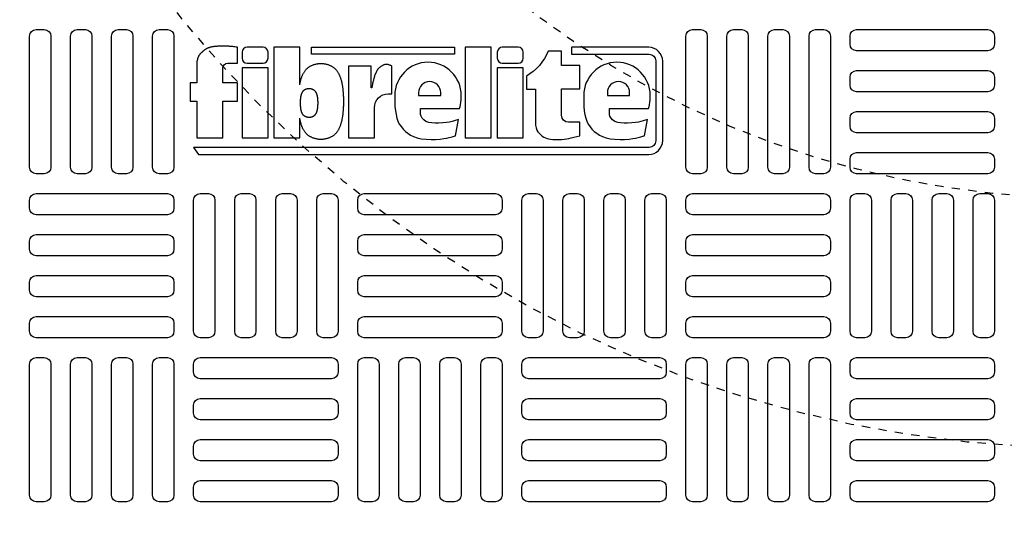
# Model space of a CAD drawing. Extents: x -285 to 5863, y 308 to 3178.
# Tile 466 of 622: x 1858 to 1870, y 1383 to 1389. Entities that reach past the tile are written whole.
import ezdxf

# ---------------------------------------------------------------- set-up
doc = ezdxf.new("R2010")
doc.units = 0
doc.header["$MEASUREMENT"] = 0
doc.linetypes.add('HIDDEN2', pattern=[0.28125, 0.1875, -0.09375])
doc.layers.get('DEFPOINTS').update_dxf_attribs({"linetype": 'CONTINUOUS'})
doc.layers.add('TANK-MANHOLE-COVER-40', color=2, linetype='CONTINUOUS')
doc.layers.add('TANK-MANHOLE-COVER-HATCH-40', color=252, linetype='CONTINUOUS')

msp = doc.modelspace()

# ---------------------------------------------------------------- linework, layer by layer
at = {"layer": 'DEFPOINTS', "color": 8, "linetype": 'HIDDEN2', "ltscale": 0.125}
msp.add_circle((1871.12893, 1398.08307), 14, dxfattribs=at)
msp.add_circle((1871.12893, 1398.08307), 14, dxfattribs=at)
msp.add_circle((1871.12893, 1398.08307), 14, dxfattribs=at)
msp.add_circle((1871.12893, 1398.08307), 14, dxfattribs=at)
at = {"layer": 'DEFPOINTS', "color": 8, "linetype": 'HIDDEN2', "ltscale": 0.5}
msp.add_circle((1871.12893, 1398.08307), 11, dxfattribs=at)
msp.add_circle((1871.12893, 1398.08307), 11, dxfattribs=at)
msp.add_circle((1871.12893, 1398.08307), 11, dxfattribs=at)
msp.add_circle((1871.12893, 1398.08307), 11, dxfattribs=at)
at = {"layer": 'TANK-MANHOLE-COVER-40', "color": 2}
for points in [[(1860.45985, 1388.71994), (1860.45985, 1388.46652), (1860.37832, 1388.46652), (1860.37832, 1388.24651), (1860.45985, 1388.24651), (1860.45985, 1387.80649), (1860.76983, 1387.80649), (1860.76983, 1388.24651), (1860.94807, 1388.24651), (1860.94807, 1388.46652), (1860.76983, 1388.46652), (1860.76983, 1388.64237, -0.41421356), (1860.82943, 1388.70197), (1860.94807, 1388.70197), (1860.94807, 1388.8936)], [(1862.55646, 1388.40599), (1862.55067, 1388.40599), (1862.55067, 1388.667), (1862.27946, 1388.667), (1862.27946, 1387.80649), (1862.58945, 1387.80649), (1862.58945, 1388.16835, -0.41421356), (1862.7563, 1388.3352), (1862.8, 1388.3352), (1862.8, 1388.667, 0.0155145), (1862.78642, 1388.67383, 0.02473315), (1862.77758, 1388.67742, 0.00594575), (1862.76192, 1388.68269, 0.01286983), (1862.7546, 1388.68485, 0.04941398), (1862.73812, 1388.68755, 0.05392946), (1862.72282, 1388.68688, 0.03662736), (1862.70833, 1388.68356, 0.04256454), (1862.69646, 1388.67877, 0.00629057), (1862.6861, 1388.67337, 0.00887204), (1862.67888, 1388.66931, 0.00932127), (1862.66734, 1388.66228, 0.0097415), (1862.65657, 1388.65513, 0.02890609), (1862.64637, 1388.64716, 0.0276934), (1862.63673, 1388.6377, 0.02662994), (1862.62766, 1388.62661, 0.04164707), (1862.62287, 1388.61879, 0.00026461), (1862.61792, 1388.60894, 0.00016335), (1862.60992, 1388.59298, 0.00011601), (1862.6007, 1388.57457, 0.00066589), (1862.5991, 1388.57137, 0.03484259), (1862.5965, 1388.56508, 0.01415301), (1862.59166, 1388.54907, 0.00167588), (1862.58794, 1388.5352, -0.00303023), (1862.58422, 1388.52133, -0.00039822), (1862.58051, 1388.50784, 0.00072373), (1862.57679, 1388.49436, 0.0016601), (1862.5724, 1388.47813, 0.00669724), (1862.57138, 1388.47409, 0.00379394), (1862.57052, 1388.47035, 0.00069259), (1862.56597, 1388.44977, 0.00027186), (1862.56542, 1388.44727, 0.00001963), (1862.55786, 1388.41262, 0.0026773), (1862.55679, 1388.40758, 0.00010127), (1862.55646, 1388.40599)]]:
    msp.add_lwpolyline(points, format="xyb", dxfattribs=at)
for points in [[(1864.95316, 1388.8936), (1864.95316, 1388.81017), (1865.88567, 1388.81017, -0.41421356), (1865.96418, 1388.73165), (1865.96418, 1387.76921, -0.41421356), (1865.88567, 1387.69069), (1860.41793, 1387.69069), (1860.48086, 1387.60727), (1865.88076, 1387.60727, 0.41421356), (1866.04761, 1387.77412), (1866.04761, 1388.72675, 0.41421356), (1865.88076, 1388.8936)], [(1861.06289, 1388.70197), (1861.2537, 1388.70197, 0.41421356), (1861.31329, 1388.76156), (1861.31329, 1388.83401, 0.41421356), (1861.2537, 1388.8936), (1861.06289, 1388.8936, 0.41421356), (1861.0033, 1388.83401), (1861.0033, 1388.76156, 0.41421356)], [(1864.12334, 1388.70197), (1864.31415, 1388.70197, 0.41421356), (1864.37374, 1388.76156), (1864.37374, 1388.83401, 0.41421356), (1864.31415, 1388.8936), (1864.12334, 1388.8936, 0.41421356), (1864.06375, 1388.83401), (1864.06375, 1388.76156, 0.41421356)], [(1865.05398, 1387.82976), (1865.05398, 1387.99332), (1864.91716, 1387.99332, -0.41421356), (1864.83374, 1388.07674), (1864.83374, 1388.39389), (1865.05398, 1388.39389), (1865.05398, 1388.6746), (1864.83374, 1388.6746), (1864.83374, 1388.84852), (1864.67432, 1388.84852, -0.16186788), (1864.41235, 1388.54562), (1864.41235, 1388.39262), (1864.52375, 1388.39262), (1864.52375, 1387.9579), (1864.52997, 1387.92546), (1864.53751, 1387.89997), (1864.5491, 1387.8797), (1864.56418, 1387.86174), (1864.58157, 1387.84494), (1864.60186, 1387.82814), (1864.62042, 1387.81597), (1864.66332, 1387.79859), (1864.69985, 1387.79164), (1864.73174, 1387.78817), (1864.75899, 1387.78817), (1864.79552, 1387.78817), (1864.83321, 1387.78817), (1864.86452, 1387.79048), (1864.89699, 1387.79454), (1864.92308, 1387.79975), (1864.95149, 1387.8067), (1864.98106, 1387.81308), (1865.01816, 1387.82177)], [(1863.59955, 1388.02659), (1863.54802, 1388.01212), (1863.52054, 1388.00388), (1863.49214, 1387.99656), (1863.45367, 1387.98924), (1863.41061, 1387.98466), (1863.3584, 1387.98283), (1863.31993, 1387.98192), (1863.27687, 1387.98558), (1863.24206, 1387.99198), (1863.20726, 1388.00388), (1863.18069, 1388.02402), (1863.16323, 1388.04154), (1863.14871, 1388.0666), (1863.14395, 1388.08489), (1863.14395, 1388.15827), (1863.61053, 1388.15827), (1863.61802, 1388.18088), (1863.62152, 1388.20192), (1863.62659, 1388.23542), (1863.62971, 1388.26074), (1863.63088, 1388.2849), (1863.63179, 1388.31408, 1), (1862.8336, 1388.31408), (1862.83413, 1388.27413), (1862.83505, 1388.22515), (1862.83413, 1388.18356), (1862.84153, 1388.13088), (1862.84893, 1388.08559), (1862.85818, 1388.044), (1862.87575, 1387.99594), (1862.89148, 1387.96729), (1862.91275, 1387.93772), (1862.9331, 1387.90999), (1862.96085, 1387.88226), (1862.98953, 1387.86101), (1863.02375, 1387.83883), (1863.05798, 1387.82219), (1863.10238, 1387.80555), (1863.15048, 1387.79539), (1863.20875, 1387.78892), (1863.2698, 1387.78799), (1863.3216, 1387.78799), (1863.37803, 1387.79169), (1863.4215, 1387.79724), (1863.45665, 1387.80186), (1863.4881, 1387.81017), (1863.52048, 1387.81757), (1863.55655, 1387.82866), (1863.56397, 1387.83212)], [(1865.41001, 1388.08489), (1865.41001, 1388.15827), (1865.87659, 1388.15827), (1865.88407, 1388.18088), (1865.88758, 1388.20192), (1865.89265, 1388.23542), (1865.89577, 1388.26074), (1865.89694, 1388.2849), (1865.89785, 1388.31408, 1), (1865.09966, 1388.31408), (1865.10018, 1388.27413), (1865.10111, 1388.22515), (1865.10018, 1388.18356), (1865.10758, 1388.13088), (1865.11498, 1388.08559), (1865.12423, 1388.044), (1865.14181, 1387.99594), (1865.15753, 1387.96729), (1865.17881, 1387.93772), (1865.19916, 1387.90999), (1865.22691, 1387.88226), (1865.25558, 1387.86101), (1865.28981, 1387.83883), (1865.32403, 1387.82219), (1865.36843, 1387.80555), (1865.41653, 1387.79539), (1865.47481, 1387.78892), (1865.53586, 1387.78799), (1865.58766, 1387.78799), (1865.64408, 1387.79169), (1865.68756, 1387.79724), (1865.72271, 1387.80186), (1865.75416, 1387.81017), (1865.78653, 1387.81757), (1865.82261, 1387.82866), (1865.83003, 1387.83212), (1865.8656, 1388.02659), (1865.81407, 1388.01212), (1865.78659, 1388.00388), (1865.75819, 1387.99656), (1865.71972, 1387.98924), (1865.67667, 1387.98466), (1865.62445, 1387.98283), (1865.58598, 1387.98192), (1865.54293, 1387.98558), (1865.50812, 1387.99198), (1865.47331, 1388.00388), (1865.44674, 1388.02402), (1865.42928, 1388.04154), (1865.41476, 1388.0666)], [(1863.38477, 1388.31408), (1863.38477, 1388.34875, 1), (1863.118, 1388.34875), (1863.118, 1388.31408)], [(1865.65082, 1388.31408), (1865.65082, 1388.34875, 1), (1865.38406, 1388.34875), (1865.38406, 1388.31408)]]:
    msp.add_lwpolyline(points, format="xyb", close=True, dxfattribs=at)
for points in [[(1860.94807, 1388.8936), (1860.93041, 1388.8959), (1860.91497, 1388.89788), (1860.90144, 1388.89956), (1860.88954, 1388.90098), (1860.87896, 1388.90216), (1860.86941, 1388.90314), (1860.86058, 1388.90393), (1860.85218, 1388.90458), (1860.84397, 1388.90511), (1860.83586, 1388.90554), (1860.82785, 1388.90587), (1860.81992, 1388.90613), (1860.81205, 1388.90632), (1860.80422, 1388.90645), (1860.79641, 1388.90655), (1860.7886, 1388.90662), (1860.78078, 1388.90667), (1860.77292, 1388.90669), (1860.76501, 1388.90669), (1860.75702, 1388.90664), (1860.74894, 1388.90654), (1860.74074, 1388.90638), (1860.73241, 1388.90614), (1860.72392, 1388.90584), (1860.71527, 1388.90544), (1860.70653, 1388.90496), (1860.69779, 1388.90439), (1860.68913, 1388.90374), (1860.68064, 1388.90301), (1860.67241, 1388.9022), (1860.66451, 1388.90132), (1860.65705, 1388.90036), (1860.65007, 1388.89933), (1860.64356, 1388.89822), (1860.63745, 1388.89705), (1860.6317, 1388.89582), (1860.62624, 1388.89453), (1860.62104, 1388.89319), (1860.61603, 1388.89179), (1860.61116, 1388.89034), (1860.60639, 1388.88885), (1860.6017, 1388.8873), (1860.59709, 1388.88568), (1860.59254, 1388.88397), (1860.58807, 1388.88215), (1860.58365, 1388.88022), (1860.57929, 1388.87816), (1860.57498, 1388.87595), (1860.57072, 1388.87358), (1860.56653, 1388.87109), (1860.56243, 1388.86851), (1860.55844, 1388.86586), (1860.5546, 1388.86318), (1860.55091, 1388.8605), (1860.54742, 1388.85786), (1860.54413, 1388.85529), (1860.54107, 1388.85282), (1860.53818, 1388.8504), (1860.53542, 1388.84802), (1860.53272, 1388.84563), (1860.53003, 1388.8432), (1860.52728, 1388.84068), (1860.52444, 1388.83805), (1860.52142, 1388.83526), (1860.51821, 1388.8323), (1860.51483, 1388.82915), (1860.51133, 1388.82584), (1860.50776, 1388.82237), (1860.50418, 1388.81877), (1860.50063, 1388.81504), (1860.49718, 1388.8112), (1860.49386, 1388.80725), (1860.49072, 1388.80321), (1860.48776, 1388.79905), (1860.48497, 1388.79473), (1860.48233, 1388.79023), (1860.47983, 1388.7855), (1860.47745, 1388.78051), (1860.47519, 1388.77523), (1860.47303, 1388.76962), (1860.47096, 1388.76368), (1860.46899, 1388.75747), (1860.46713, 1388.75109), (1860.46539, 1388.74463), (1860.46378, 1388.7382), (1860.46231, 1388.73187), (1860.461, 1388.72576), (1860.45985, 1388.71994)], [(1861.69296, 1388.44184), (1861.69296, 1388.8936), (1861.38297, 1388.8936), (1861.38297, 1387.80649), (1861.69296, 1387.80649), (1861.69296, 1388.0445)], [(1861.69296, 1388.44184), (1861.69377, 1388.44621), (1861.69551, 1388.455), (1861.69735, 1388.46376), (1861.69927, 1388.47243), (1861.70126, 1388.48096), (1861.70331, 1388.4893), (1861.70542, 1388.49745), (1861.70759, 1388.50541), (1861.70985, 1388.51318), (1861.71219, 1388.52078), (1861.71463, 1388.5282), (1861.71717, 1388.53545), (1861.71982, 1388.54254), (1861.72259, 1388.54947), (1861.72549, 1388.55624), (1861.72851, 1388.56288), (1861.73167, 1388.56938), (1861.73497, 1388.57576), (1861.73841, 1388.58201), (1861.742, 1388.58816), (1861.74575, 1388.59421), (1861.74965, 1388.60016), (1861.75371, 1388.606), (1861.75793, 1388.61171), (1861.76229, 1388.61728), (1861.7668, 1388.62269), (1861.77145, 1388.62793), (1861.77624, 1388.63297), (1861.78117, 1388.63781), (1861.78623, 1388.64242), (1861.79144, 1388.64682), (1861.79682, 1388.65103), (1861.80238, 1388.65506), (1861.80814, 1388.65892), (1861.81412, 1388.66263), (1861.82033, 1388.6662), (1861.82679, 1388.66966), (1861.8335, 1388.673), (1861.84046, 1388.67621), (1861.84761, 1388.67929), (1861.85495, 1388.68219), (1861.86243, 1388.68492), (1861.87002, 1388.68744), (1861.87771, 1388.68975), (1861.88545, 1388.69181), (1861.89322, 1388.69362), (1861.90102, 1388.69518), (1861.90883, 1388.69649), (1861.91666, 1388.69755), (1861.92451, 1388.69836), (1861.93237, 1388.69894), (1861.94023, 1388.69928), (1861.9481, 1388.6994), (1861.95596, 1388.69928), (1861.96383, 1388.69894), (1861.97168, 1388.69836), (1861.97953, 1388.69755), (1861.98736, 1388.69649), (1861.99518, 1388.69518), (1862.00298, 1388.69362), (1862.01075, 1388.69181), (1862.01849, 1388.68975), (1862.02617, 1388.68744), (1862.03377, 1388.68492), (1862.04125, 1388.68219), (1862.04858, 1388.67929), (1862.05574, 1388.67621), (1862.06269, 1388.673), (1862.06941, 1388.66966), (1862.07587, 1388.6662), (1862.08207, 1388.66263), (1862.08805, 1388.65892), (1862.09381, 1388.65506), (1862.09937, 1388.65103), (1862.10475, 1388.64682), (1862.10996, 1388.64242), (1862.11503, 1388.63781), (1862.11995, 1388.63297), (1862.12475, 1388.62793), (1862.1294, 1388.62269), (1862.13391, 1388.61728), (1862.13827, 1388.61171), (1862.14248, 1388.606), (1862.14654, 1388.60016), (1862.15045, 1388.59421), (1862.15419, 1388.58816), (1862.15779, 1388.58201), (1862.16123, 1388.57576), (1862.16453, 1388.56938), (1862.16769, 1388.56288), (1862.17071, 1388.55624), (1862.1736, 1388.54947), (1862.17637, 1388.54254), (1862.17903, 1388.53545), (1862.18157, 1388.5282), (1862.184, 1388.52078), (1862.18634, 1388.51318), (1862.1886, 1388.50541), (1862.19078, 1388.49745), (1862.19289, 1388.4893), (1862.19493, 1388.48096), (1862.19692, 1388.47243), (1862.19885, 1388.46376), (1862.20068, 1388.455), (1862.20243, 1388.44621), (1862.20405, 1388.43744), (1862.20555, 1388.42876), (1862.20691, 1388.42022), (1862.20811, 1388.41188), (1862.20914, 1388.40377), (1862.21003, 1388.39589), (1862.21079, 1388.38819), (1862.21144, 1388.38065), (1862.21202, 1388.37323), (1862.21255, 1388.36592), (1862.21305, 1388.35866), (1862.21354, 1388.35144), (1862.21404, 1388.34422), (1862.21455, 1388.33702), (1862.21506, 1388.32985), (1862.21557, 1388.32271), (1862.21606, 1388.31564), (1862.21653, 1388.30864), (1862.21697, 1388.30172), (1862.21738, 1388.2949), (1862.21774, 1388.28818), (1862.21806, 1388.28157), (1862.21833, 1388.27504), (1862.21855, 1388.26858), (1862.21873, 1388.26218), (1862.21885, 1388.25582), (1862.21893, 1388.24949), (1862.21895, 1388.24317), (1862.21893, 1388.23685), (1862.21885, 1388.23052), (1862.21873, 1388.22416), (1862.21855, 1388.21776), (1862.21833, 1388.2113), (1862.21806, 1388.20477), (1862.21774, 1388.19815), (1862.21738, 1388.19144), (1862.21697, 1388.18462), (1862.21653, 1388.1777), (1862.21606, 1388.1707), (1862.21557, 1388.16362), (1862.21506, 1388.15649), (1862.21455, 1388.14932), (1862.21404, 1388.14212), (1862.21354, 1388.1349), (1862.21305, 1388.12768), (1862.21255, 1388.12042), (1862.21202, 1388.1131), (1862.21144, 1388.10569), (1862.21079, 1388.09815), (1862.21003, 1388.09045), (1862.20914, 1388.08257), (1862.20811, 1388.07446), (1862.20691, 1388.06612), (1862.20555, 1388.05757), (1862.20405, 1388.04889), (1862.20243, 1388.04013), (1862.20068, 1388.03134), (1862.19885, 1388.02258), (1862.19692, 1388.01391), (1862.19493, 1388.00538), (1862.19289, 1387.99704), (1862.19078, 1387.98889), (1862.1886, 1387.98093), (1862.18634, 1387.97316), (1862.184, 1387.96556), (1862.18157, 1387.95814), (1862.17903, 1387.95089), (1862.17637, 1387.9438), (1862.1736, 1387.93687), (1862.17071, 1387.93009), (1862.16769, 1387.92346), (1862.16453, 1387.91696), (1862.16123, 1387.91058), (1862.15779, 1387.90433), (1862.15419, 1387.89818), (1862.15045, 1387.89213), (1862.14654, 1387.88618), (1862.14248, 1387.88034), (1862.13827, 1387.87463), (1862.13391, 1387.86906), (1862.1294, 1387.86365), (1862.12475, 1387.85841), (1862.11995, 1387.85337), (1862.11503, 1387.84853), (1862.10996, 1387.84392), (1862.10475, 1387.83952), (1862.09937, 1387.83531), (1862.09381, 1387.83128), (1862.08805, 1387.82742), (1862.08207, 1387.82371), (1862.07587, 1387.82014), (1862.06941, 1387.81668), (1862.06269, 1387.81334), (1862.05574, 1387.81013), (1862.04858, 1387.80705), (1862.04125, 1387.80415), (1862.03377, 1387.80142), (1862.02617, 1387.79889), (1862.01849, 1387.79659), (1862.01075, 1387.79452), (1862.00298, 1387.79271), (1861.99518, 1387.79116), (1861.98736, 1387.78985), (1861.97953, 1387.78879), (1861.97168, 1387.78798), (1861.96383, 1387.7874), (1861.95596, 1387.78705), (1861.9481, 1387.78694), (1861.94023, 1387.78705), (1861.93237, 1387.7874), (1861.92451, 1387.78798), (1861.91666, 1387.78879), (1861.90883, 1387.78985), (1861.90102, 1387.79116), (1861.89322, 1387.79271), (1861.88545, 1387.79452), (1861.87771, 1387.79659), (1861.87002, 1387.79889), (1861.86243, 1387.80142), (1861.85495, 1387.80415), (1861.84761, 1387.80705), (1861.84046, 1387.81013), (1861.8335, 1387.81334), (1861.82679, 1387.81668), (1861.82033, 1387.82014), (1861.81412, 1387.82371), (1861.80814, 1387.82742), (1861.80238, 1387.83128), (1861.79682, 1387.83531), (1861.79144, 1387.83952), (1861.78623, 1387.84392), (1861.78117, 1387.84853), (1861.77624, 1387.85337), (1861.77145, 1387.85841), (1861.7668, 1387.86365), (1861.76229, 1387.86906), (1861.75793, 1387.87463), (1861.75371, 1387.88034), (1861.74965, 1387.88618), (1861.74575, 1387.89213), (1861.742, 1387.89818), (1861.73841, 1387.90433), (1861.73497, 1387.91058), (1861.73167, 1387.91696), (1861.72851, 1387.92346), (1861.72549, 1387.93009), (1861.72259, 1387.93687), (1861.71982, 1387.9438), (1861.71717, 1387.95089), (1861.71463, 1387.95814), (1861.71219, 1387.96556), (1861.70985, 1387.97316), (1861.70759, 1387.98093), (1861.70542, 1387.98889), (1861.70331, 1387.99704), (1861.70126, 1388.00538), (1861.69927, 1388.01391), (1861.69735, 1388.02258), (1861.69551, 1388.03134), (1861.69377, 1388.04013), (1861.69296, 1388.0445)]]:
    msp.add_lwpolyline(points, dxfattribs=at)
for points in [[(1861.83353, 1388.81017), (1861.83353, 1388.8936), (1863.55178, 1388.8936), (1863.55178, 1388.81017)], [(1863.67817, 1387.80649), (1863.98816, 1387.80649), (1863.98816, 1388.8936), (1863.67817, 1388.8936)], [(1861.0033, 1387.80649), (1861.31329, 1387.80649), (1861.31329, 1388.64575), (1861.0033, 1388.64575)], [(1864.06375, 1387.80649), (1864.37374, 1387.80649), (1864.37374, 1388.64575), (1864.06375, 1388.64575)], [(1861.90889, 1388.20547), (1861.90874, 1388.20287), (1861.90857, 1388.20022), (1861.90839, 1388.19755), (1861.9082, 1388.19484), (1861.90801, 1388.19212), (1861.90781, 1388.18938), (1861.90761, 1388.18663), (1861.90742, 1388.18387), (1861.90724, 1388.18111), (1861.90705, 1388.17834), (1861.90685, 1388.17554), (1861.90662, 1388.17271), (1861.90637, 1388.16983), (1861.90608, 1388.16689), (1861.90574, 1388.16388), (1861.90535, 1388.16078), (1861.90489, 1388.15759), (1861.90437, 1388.15433), (1861.9038, 1388.15101), (1861.90318, 1388.14766), (1861.90251, 1388.14431), (1861.90181, 1388.14096), (1861.90108, 1388.13765), (1861.90032, 1388.13439), (1861.89953, 1388.1312), (1861.89873, 1388.12809), (1861.8979, 1388.12505), (1861.89703, 1388.12208), (1861.89614, 1388.11918), (1861.89521, 1388.11634), (1861.89424, 1388.11357), (1861.89323, 1388.11086), (1861.89217, 1388.10822), (1861.89106, 1388.10563), (1861.88991, 1388.10309), (1861.8887, 1388.10061), (1861.88744, 1388.09817), (1861.88612, 1388.09578), (1861.88475, 1388.09343), (1861.88332, 1388.09112), (1861.88183, 1388.08885), (1861.88028, 1388.08662), (1861.87867, 1388.08444), (1861.877, 1388.08231), (1861.87528, 1388.08024), (1861.8735, 1388.07824), (1861.87167, 1388.07631), (1861.86979, 1388.07447), (1861.86785, 1388.0727), (1861.86586, 1388.07102), (1861.86381, 1388.06941), (1861.86168, 1388.06787), (1861.85948, 1388.0664), (1861.8572, 1388.06498), (1861.85483, 1388.06362), (1861.85236, 1388.0623), (1861.84979, 1388.06102), (1861.84714, 1388.05979), (1861.8444, 1388.05862), (1861.8416, 1388.05751), (1861.83874, 1388.05647), (1861.83584, 1388.0555), (1861.83291, 1388.05462), (1861.82995, 1388.05383), (1861.82698, 1388.05314), (1861.824, 1388.05255), (1861.82101, 1388.05205), (1861.81802, 1388.05164), (1861.81502, 1388.05133), (1861.81202, 1388.05111), (1861.80902, 1388.05098), (1861.80601, 1388.05093), (1861.80301, 1388.05098), (1861.8, 1388.05111), (1861.797, 1388.05133), (1861.794, 1388.05164), (1861.79101, 1388.05205), (1861.78803, 1388.05255), (1861.78505, 1388.05314), (1861.78208, 1388.05383), (1861.77912, 1388.05462), (1861.77619, 1388.0555), (1861.77328, 1388.05647), (1861.77043, 1388.05751), (1861.76762, 1388.05862), (1861.76489, 1388.05979), (1861.76223, 1388.06102), (1861.75967, 1388.0623), (1861.7572, 1388.06362), (1861.75483, 1388.06498), (1861.75254, 1388.0664), (1861.75034, 1388.06787), (1861.74822, 1388.06941), (1861.74616, 1388.07102), (1861.74417, 1388.0727), (1861.74224, 1388.07447), (1861.74036, 1388.07631), (1861.73853, 1388.07824), (1861.73675, 1388.08024), (1861.73503, 1388.08231), (1861.73336, 1388.08444), (1861.73175, 1388.08662), (1861.7302, 1388.08885), (1861.72871, 1388.09112), (1861.72727, 1388.09343), (1861.7259, 1388.09578), (1861.72459, 1388.09817), (1861.72333, 1388.10061), (1861.72212, 1388.10309), (1861.72097, 1388.10563), (1861.71986, 1388.10822), (1861.7188, 1388.11086), (1861.71779, 1388.11357), (1861.71682, 1388.11634), (1861.71589, 1388.11918), (1861.71499, 1388.12208), (1861.71413, 1388.12505), (1861.7133, 1388.12809), (1861.71249, 1388.1312), (1861.71171, 1388.13439), (1861.71095, 1388.13765), (1861.71022, 1388.14096), (1861.70951, 1388.14431), (1861.70885, 1388.14766), (1861.70823, 1388.15101), (1861.70765, 1388.15433), (1861.70713, 1388.15759), (1861.70668, 1388.16078), (1861.70628, 1388.16388), (1861.70594, 1388.16689), (1861.70565, 1388.16983), (1861.7054, 1388.17271), (1861.70518, 1388.17554), (1861.70498, 1388.17834), (1861.70479, 1388.18111), (1861.7046, 1388.18387), (1861.70441, 1388.18663), (1861.70422, 1388.18938), (1861.70402, 1388.19212), (1861.70383, 1388.19484), (1861.70364, 1388.19755), (1861.70346, 1388.20022), (1861.70329, 1388.20287), (1861.70314, 1388.20547), (1861.703, 1388.20804), (1861.70288, 1388.21056), (1861.70277, 1388.21306), (1861.70269, 1388.21553), (1861.70262, 1388.21797), (1861.70257, 1388.2204), (1861.70254, 1388.22282), (1861.70253, 1388.22523), (1861.70254, 1388.22765), (1861.70257, 1388.23007), (1861.70262, 1388.2325), (1861.70269, 1388.23494), (1861.70277, 1388.23741), (1861.70288, 1388.23991), (1861.703, 1388.24243), (1861.70314, 1388.245), (1861.70329, 1388.2476), (1861.70346, 1388.25025), (1861.70364, 1388.25292), (1861.70383, 1388.25562), (1861.70402, 1388.25835), (1861.70422, 1388.26109), (1861.70441, 1388.26384), (1861.7046, 1388.2666), (1861.70479, 1388.26936), (1861.70498, 1388.27213), (1861.70518, 1388.27493), (1861.7054, 1388.27776), (1861.70565, 1388.28064), (1861.70594, 1388.28358), (1861.70628, 1388.28659), (1861.70668, 1388.28969), (1861.70713, 1388.29288), (1861.70765, 1388.29614), (1861.70823, 1388.29946), (1861.70885, 1388.3028), (1861.70951, 1388.30616), (1861.71022, 1388.30951), (1861.71095, 1388.31282), (1861.71171, 1388.31608), (1861.71249, 1388.31927), (1861.7133, 1388.32238), (1861.71413, 1388.32542), (1861.71499, 1388.32839), (1861.71589, 1388.33129), (1861.71682, 1388.33413), (1861.71779, 1388.3369), (1861.7188, 1388.33961), (1861.71986, 1388.34225), (1861.72097, 1388.34484), (1861.72212, 1388.34738), (1861.72333, 1388.34986), (1861.72459, 1388.3523), (1861.7259, 1388.35469), (1861.72727, 1388.35704), (1861.72871, 1388.35935), (1861.7302, 1388.36162), (1861.73175, 1388.36385), (1861.73336, 1388.36603), (1861.73503, 1388.36816), (1861.73675, 1388.37023), (1861.73853, 1388.37223), (1861.74036, 1388.37416), (1861.74224, 1388.376), (1861.74417, 1388.37777), (1861.74616, 1388.37945), (1861.74822, 1388.38106), (1861.75034, 1388.3826), (1861.75254, 1388.38407), (1861.75483, 1388.38549), (1861.7572, 1388.38685), (1861.75967, 1388.38817), (1861.76223, 1388.38945), (1861.76489, 1388.39068), (1861.76762, 1388.39185), (1861.77043, 1388.39296), (1861.77328, 1388.394), (1861.77619, 1388.39497), (1861.77912, 1388.39585), (1861.78208, 1388.39664), (1861.78505, 1388.39733), (1861.78803, 1388.39792), (1861.79101, 1388.39842), (1861.794, 1388.39883), (1861.797, 1388.39914), (1861.8, 1388.39936), (1861.80301, 1388.39949), (1861.80601, 1388.39954), (1861.80902, 1388.39949), (1861.81202, 1388.39936), (1861.81502, 1388.39914), (1861.81802, 1388.39883), (1861.82101, 1388.39842), (1861.824, 1388.39792), (1861.82698, 1388.39733), (1861.82995, 1388.39664), (1861.83291, 1388.39585), (1861.83584, 1388.39497), (1861.83874, 1388.394), (1861.8416, 1388.39296), (1861.8444, 1388.39185), (1861.84714, 1388.39068), (1861.84979, 1388.38945), (1861.85236, 1388.38817), (1861.85483, 1388.38685), (1861.8572, 1388.38549), (1861.85948, 1388.38407), (1861.86168, 1388.3826), (1861.86381, 1388.38106), (1861.86586, 1388.37945), (1861.86785, 1388.37777), (1861.86979, 1388.376), (1861.87167, 1388.37416), (1861.8735, 1388.37223), (1861.87528, 1388.37023), (1861.877, 1388.36816), (1861.87867, 1388.36603), (1861.88028, 1388.36385), (1861.88183, 1388.36162), (1861.88332, 1388.35935), (1861.88475, 1388.35704), (1861.88612, 1388.35469), (1861.88744, 1388.3523), (1861.8887, 1388.34986), (1861.88991, 1388.34738), (1861.89106, 1388.34484), (1861.89217, 1388.34225), (1861.89323, 1388.33961), (1861.89424, 1388.3369), (1861.89521, 1388.33413), (1861.89614, 1388.33129), (1861.89703, 1388.32839), (1861.8979, 1388.32542), (1861.89873, 1388.32238), (1861.89953, 1388.31927), (1861.90032, 1388.31608), (1861.90108, 1388.31282), (1861.90181, 1388.30951), (1861.90251, 1388.30616), (1861.90318, 1388.3028), (1861.9038, 1388.29946), (1861.90437, 1388.29614), (1861.90489, 1388.29288), (1861.90535, 1388.28969), (1861.90574, 1388.28659), (1861.90608, 1388.28358), (1861.90637, 1388.28064), (1861.90662, 1388.27776), (1861.90685, 1388.27493), (1861.90705, 1388.27213), (1861.90724, 1388.26936), (1861.90742, 1388.2666), (1861.90761, 1388.26384), (1861.90781, 1388.26109), (1861.90801, 1388.25835), (1861.9082, 1388.25562), (1861.90839, 1388.25292), (1861.90857, 1388.25025), (1861.90874, 1388.2476), (1861.90889, 1388.245), (1861.90903, 1388.24243), (1861.90915, 1388.23991), (1861.90925, 1388.23741), (1861.90934, 1388.23494), (1861.90941, 1388.2325), (1861.90945, 1388.23007), (1861.90948, 1388.22765), (1861.90949, 1388.22523), (1861.90948, 1388.22282), (1861.90945, 1388.2204), (1861.90941, 1388.21797), (1861.90934, 1388.21553), (1861.90925, 1388.21306), (1861.90915, 1388.21056), (1861.90903, 1388.20804)]]:
    msp.add_lwpolyline(points, close=True, dxfattribs=at)
at = {"layer": 'TANK-MANHOLE-COVER-40', "color": 4, "linetype": 'Continuous'}
msp.add_circle((1871.1297, 1398.08307), 22.63902, dxfattribs=at)
at = {"layer": 'TANK-MANHOLE-COVER-40', "color": 1, "linetype": 'Continuous'}
msp.add_circle((1871.1297, 1398.08307), 22.44094, dxfattribs=at)
at = {"layer": 'TANK-MANHOLE-COVER-40', "color": 2, "linetype": 'Continuous'}
msp.add_circle((1871.1297, 1398.08307), 21.65354, dxfattribs=at)
at = {"layer": 'TANK-MANHOLE-COVER-HATCH-40', "linetype": 'Continuous', "flags": 128}
for points in [[(1858.6297, 1389.10669, -0.41421356), (1858.70844, 1389.02795), (1858.70844, 1387.45315, -0.41421356), (1858.6297, 1387.37441), (1858.53128, 1387.37441, -0.41421356), (1858.45254, 1387.45315), (1858.45254, 1389.02795, -0.41421356), (1858.53128, 1389.10669)], [(1859.12183, 1389.10669, -0.41421356), (1859.20057, 1389.02795), (1859.20057, 1387.45315, -0.41421356), (1859.12183, 1387.37441), (1859.0234, 1387.37441, -0.41421356), (1858.94466, 1387.45315), (1858.94466, 1389.02795, -0.41421356), (1859.0234, 1389.10669)], [(1859.61395, 1389.10669, -0.41421356), (1859.69269, 1389.02795), (1859.69269, 1387.45315, -0.41421356), (1859.61395, 1387.37441), (1859.51553, 1387.37441, -0.41421356), (1859.43679, 1387.45315), (1859.43679, 1389.02795, -0.41421356), (1859.51553, 1389.10669)], [(1860.10608, 1389.10669, -0.41421356), (1860.18482, 1389.02795), (1860.18482, 1387.45315, -0.41421356), (1860.10608, 1387.37441), (1860.00765, 1387.37441, -0.41421356), (1859.92891, 1387.45315), (1859.92891, 1389.02795, -0.41421356), (1860.00765, 1389.10669)], [(1866.50372, 1389.10669, -0.41421356), (1866.58246, 1389.02795), (1866.58246, 1387.45315, -0.41421356), (1866.50372, 1387.37441), (1866.40529, 1387.37441, -0.41421356), (1866.32655, 1387.45315), (1866.32655, 1389.02795, -0.41421356), (1866.40529, 1389.10669)], [(1866.99584, 1389.10669, -0.41421356), (1867.07458, 1389.02795), (1867.07458, 1387.45315, -0.41421356), (1866.99584, 1387.37441), (1866.89742, 1387.37441, -0.41421356), (1866.81868, 1387.45315), (1866.81868, 1389.02795, -0.41421356), (1866.89742, 1389.10669)], [(1867.48797, 1389.10669, -0.41421356), (1867.56671, 1389.02795), (1867.56671, 1387.45315, -0.41421356), (1867.48797, 1387.37441), (1867.38954, 1387.37441, -0.41421356), (1867.3108, 1387.45315), (1867.3108, 1389.02795, -0.41421356), (1867.38954, 1389.10669)], [(1867.98009, 1389.10669, -0.41421356), (1868.05883, 1389.02795), (1868.05883, 1387.45315, -0.41421356), (1867.98009, 1387.37441), (1867.88167, 1387.37441, -0.41421356), (1867.80293, 1387.45315), (1867.80293, 1389.02795, -0.41421356), (1867.88167, 1389.10669)], [(1868.29506, 1389.02795, -0.41421356), (1868.3738, 1389.10669), (1869.9486, 1389.10669, -0.41421356), (1870.02734, 1389.02795), (1870.02734, 1388.92952, -0.41421356), (1869.9486, 1388.85078), (1868.3738, 1388.85078, -0.41421356), (1868.29506, 1388.92952)], [(1868.29506, 1388.53582, -0.41421356), (1868.3738, 1388.61456), (1869.9486, 1388.61456, -0.41421356), (1870.02734, 1388.53582), (1870.02734, 1388.4374, -0.41421356), (1869.9486, 1388.35866), (1868.3738, 1388.35866, -0.41421356), (1868.29506, 1388.4374)], [(1868.29506, 1388.0437, -0.41421356), (1868.3738, 1388.12244), (1869.9486, 1388.12244, -0.41421356), (1870.02734, 1388.0437), (1870.02734, 1387.94527, -0.41421356), (1869.9486, 1387.86653), (1868.3738, 1387.86653, -0.41421356), (1868.29506, 1387.94527)], [(1868.29506, 1387.55157, -0.41421356), (1868.3738, 1387.63031), (1869.9486, 1387.63031, -0.41421356), (1870.02734, 1387.55157), (1870.02734, 1387.45315, -0.41421356), (1869.9486, 1387.37441), (1868.3738, 1387.37441, -0.41421356), (1868.29506, 1387.45315)], [(1860.18482, 1386.96102, -0.41421356), (1860.10608, 1386.88228), (1858.53128, 1386.88228, -0.41421356), (1858.45254, 1386.96102), (1858.45254, 1387.05945, -0.41421356), (1858.53128, 1387.13819), (1860.10608, 1387.13819, -0.41421356), (1860.18482, 1387.05945)], [(1860.5982, 1387.13819, -0.41421356), (1860.67694, 1387.05945), (1860.67694, 1385.48464, -0.41421356), (1860.5982, 1385.4059), (1860.49978, 1385.4059, -0.41421356), (1860.42104, 1385.48464), (1860.42104, 1387.05945, -0.41421356), (1860.49978, 1387.13819)], [(1861.09033, 1387.13819, -0.41421356), (1861.16907, 1387.05945), (1861.16907, 1385.48464, -0.41421356), (1861.09033, 1385.4059), (1860.99191, 1385.4059, -0.41421356), (1860.91317, 1385.48464), (1860.91317, 1387.05945, -0.41421356), (1860.99191, 1387.13819)], [(1861.58246, 1387.13819, -0.41421356), (1861.6612, 1387.05945), (1861.6612, 1385.48464, -0.41421356), (1861.58246, 1385.4059), (1861.48403, 1385.4059, -0.41421356), (1861.40529, 1385.48464), (1861.40529, 1387.05945, -0.41421356), (1861.48403, 1387.13819)], [(1862.07458, 1387.13819, -0.41421356), (1862.15332, 1387.05945), (1862.15332, 1385.48464, -0.41421356), (1862.07458, 1385.4059), (1861.97616, 1385.4059, -0.41421356), (1861.89742, 1385.48464), (1861.89742, 1387.05945, -0.41421356), (1861.97616, 1387.13819)], [(1864.12183, 1386.96102, -0.41421356), (1864.04309, 1386.88228), (1862.46828, 1386.88228, -0.41421356), (1862.38954, 1386.96102), (1862.38954, 1387.05945, -0.41421356), (1862.46828, 1387.13819), (1864.04309, 1387.13819, -0.41421356), (1864.12183, 1387.05945)], [(1864.53521, 1387.13819, -0.41421356), (1864.61395, 1387.05945), (1864.61395, 1385.48464, -0.41421356), (1864.53521, 1385.4059), (1864.43679, 1385.4059, -0.41421356), (1864.35805, 1385.48464), (1864.35805, 1387.05945, -0.41421356), (1864.43679, 1387.13819)], [(1865.02734, 1387.13819, -0.41421356), (1865.10608, 1387.05945), (1865.10608, 1385.48464, -0.41421356), (1865.02734, 1385.4059), (1864.92891, 1385.4059, -0.41421356), (1864.85017, 1385.48464), (1864.85017, 1387.05945, -0.41421356), (1864.92891, 1387.13819)], [(1865.51946, 1387.13819, -0.41421356), (1865.5982, 1387.05945), (1865.5982, 1385.48464, -0.41421356), (1865.51946, 1385.4059), (1865.42104, 1385.4059, -0.41421356), (1865.3423, 1385.48464), (1865.3423, 1387.05945, -0.41421356), (1865.42104, 1387.13819)], [(1866.01159, 1387.13819, -0.41421356), (1866.09033, 1387.05945), (1866.09033, 1385.48464, -0.41421356), (1866.01159, 1385.4059), (1865.91317, 1385.4059, -0.41421356), (1865.83443, 1385.48464), (1865.83443, 1387.05945, -0.41421356), (1865.91317, 1387.13819)], [(1868.05883, 1386.96102, -0.41421356), (1867.98009, 1386.88228), (1866.40529, 1386.88228, -0.41421356), (1866.32655, 1386.96102), (1866.32655, 1387.05945, -0.41421356), (1866.40529, 1387.13819), (1867.98009, 1387.13819, -0.41421356), (1868.05883, 1387.05945)], [(1868.47222, 1387.13819, -0.41421356), (1868.55096, 1387.05945), (1868.55096, 1385.48464, -0.41421356), (1868.47222, 1385.4059), (1868.3738, 1385.4059, -0.41421356), (1868.29506, 1385.48464), (1868.29506, 1387.05945, -0.41421356), (1868.3738, 1387.13819)], [(1868.96435, 1387.13819, -0.41421356), (1869.04309, 1387.05945), (1869.04309, 1385.48464, -0.41421356), (1868.96435, 1385.4059), (1868.86592, 1385.4059, -0.41421356), (1868.78718, 1385.48464), (1868.78718, 1387.05945, -0.41421356), (1868.86592, 1387.13819)], [(1869.45647, 1387.13819, -0.41421356), (1869.53521, 1387.05945), (1869.53521, 1385.48464, -0.41421356), (1869.45647, 1385.4059), (1869.35805, 1385.4059, -0.41421356), (1869.27931, 1385.48464), (1869.27931, 1387.05945, -0.41421356), (1869.35805, 1387.13819)], [(1869.9486, 1387.13819, -0.41421356), (1870.02734, 1387.05945), (1870.02734, 1385.48464, -0.41421356), (1869.9486, 1385.4059), (1869.85017, 1385.4059, -0.41421356), (1869.77143, 1385.48464), (1869.77143, 1387.05945, -0.41421356), (1869.85017, 1387.13819)], [(1860.18482, 1386.46889, -0.41421356), (1860.10608, 1386.39015), (1858.53128, 1386.39015, -0.41421356), (1858.45254, 1386.46889), (1858.45254, 1386.56732, -0.41421356), (1858.53128, 1386.64606), (1860.10608, 1386.64606, -0.41421356), (1860.18482, 1386.56732)], [(1864.12183, 1386.46889, -0.41421356), (1864.04309, 1386.39015), (1862.46828, 1386.39015, -0.41421356), (1862.38954, 1386.46889), (1862.38954, 1386.56732, -0.41421356), (1862.46828, 1386.64606), (1864.04309, 1386.64606, -0.41421356), (1864.12183, 1386.56732)], [(1868.05883, 1386.46889, -0.41421356), (1867.98009, 1386.39015), (1866.40529, 1386.39015, -0.41421356), (1866.32655, 1386.46889), (1866.32655, 1386.56732, -0.41421356), (1866.40529, 1386.64606), (1867.98009, 1386.64606, -0.41421356), (1868.05883, 1386.56732)], [(1860.18482, 1385.97677, -0.41421356), (1860.10608, 1385.89803), (1858.53128, 1385.89803, -0.41421356), (1858.45254, 1385.97677), (1858.45254, 1386.07519, -0.41421356), (1858.53128, 1386.15393), (1860.10608, 1386.15393, -0.41421356), (1860.18482, 1386.07519)], [(1864.12183, 1385.97677, -0.41421356), (1864.04309, 1385.89803), (1862.46828, 1385.89803, -0.41421356), (1862.38954, 1385.97677), (1862.38954, 1386.07519, -0.41421356), (1862.46828, 1386.15393), (1864.04309, 1386.15393, -0.41421356), (1864.12183, 1386.07519)], [(1868.05883, 1385.97677, -0.41421356), (1867.98009, 1385.89803), (1866.40529, 1385.89803, -0.41421356), (1866.32655, 1385.97677), (1866.32655, 1386.07519, -0.41421356), (1866.40529, 1386.15393), (1867.98009, 1386.15393, -0.41421356), (1868.05883, 1386.07519)], [(1860.18482, 1385.48464, -0.41421356), (1860.10608, 1385.4059), (1858.53128, 1385.4059, -0.41421356), (1858.45254, 1385.48464), (1858.45254, 1385.58307, -0.41421356), (1858.53128, 1385.66181), (1860.10608, 1385.66181, -0.41421356), (1860.18482, 1385.58307)], [(1864.12183, 1385.48464, -0.41421356), (1864.04309, 1385.4059), (1862.46828, 1385.4059, -0.41421356), (1862.38954, 1385.48464), (1862.38954, 1385.58307, -0.41421356), (1862.46828, 1385.66181), (1864.04309, 1385.66181, -0.41421356), (1864.12183, 1385.58307)], [(1868.05883, 1385.48464, -0.41421356), (1867.98009, 1385.4059), (1866.40529, 1385.4059, -0.41421356), (1866.32655, 1385.48464), (1866.32655, 1385.58307, -0.41421356), (1866.40529, 1385.66181), (1867.98009, 1385.66181, -0.41421356), (1868.05883, 1385.58307)], [(1858.6297, 1385.16968, -0.41421356), (1858.70844, 1385.09094), (1858.70844, 1383.51614, -0.41421356), (1858.6297, 1383.4374), (1858.53128, 1383.4374, -0.41421356), (1858.45254, 1383.51614), (1858.45254, 1385.09094, -0.41421356), (1858.53128, 1385.16968)], [(1859.12183, 1385.16968, -0.41421356), (1859.20057, 1385.09094), (1859.20057, 1383.51614, -0.41421356), (1859.12183, 1383.4374), (1859.0234, 1383.4374, -0.41421356), (1858.94466, 1383.51614), (1858.94466, 1385.09094, -0.41421356), (1859.0234, 1385.16968)], [(1859.61395, 1385.16968, -0.41421356), (1859.69269, 1385.09094), (1859.69269, 1383.51614, -0.41421356), (1859.61395, 1383.4374), (1859.51553, 1383.4374, -0.41421356), (1859.43679, 1383.51614), (1859.43679, 1385.09094, -0.41421356), (1859.51553, 1385.16968)], [(1860.10608, 1385.16968, -0.41421356), (1860.18482, 1385.09094), (1860.18482, 1383.51614, -0.41421356), (1860.10608, 1383.4374), (1860.00765, 1383.4374, -0.41421356), (1859.92891, 1383.51614), (1859.92891, 1385.09094, -0.41421356), (1860.00765, 1385.16968)], [(1860.42104, 1385.09094, -0.41421356), (1860.49978, 1385.16968), (1862.07458, 1385.16968, -0.41421356), (1862.15332, 1385.09094), (1862.15332, 1384.99252, -0.41421356), (1862.07458, 1384.91378), (1860.49978, 1384.91378, -0.41421356), (1860.42104, 1384.99252)], [(1862.56671, 1385.16968, -0.41421356), (1862.64545, 1385.09094), (1862.64545, 1383.51614, -0.41421356), (1862.56671, 1383.4374), (1862.46828, 1383.4374, -0.41421356), (1862.38954, 1383.51614), (1862.38954, 1385.09094, -0.41421356), (1862.46828, 1385.16968)], [(1863.05883, 1385.16968, -0.41421356), (1863.13757, 1385.09094), (1863.13757, 1383.51614, -0.41421356), (1863.05883, 1383.4374), (1862.96041, 1383.4374, -0.41421356), (1862.88167, 1383.51614), (1862.88167, 1385.09094, -0.41421356), (1862.96041, 1385.16968)], [(1863.55096, 1385.16968, -0.41421356), (1863.6297, 1385.09094), (1863.6297, 1383.51614, -0.41421356), (1863.55096, 1383.4374), (1863.45254, 1383.4374, -0.41421356), (1863.3738, 1383.51614), (1863.3738, 1385.09094, -0.41421356), (1863.45254, 1385.16968)], [(1864.04309, 1385.16968, -0.41421356), (1864.12183, 1385.09094), (1864.12183, 1383.51614, -0.41421356), (1864.04309, 1383.4374), (1863.94466, 1383.4374, -0.41421356), (1863.86592, 1383.51614), (1863.86592, 1385.09094, -0.41421356), (1863.94466, 1385.16968)], [(1864.35805, 1385.09094, -0.41421356), (1864.43679, 1385.16968), (1866.01159, 1385.16968, -0.41421356), (1866.09033, 1385.09094), (1866.09033, 1384.99252, -0.41421356), (1866.01159, 1384.91378), (1864.43679, 1384.91378, -0.41421356), (1864.35805, 1384.99252)], [(1866.50372, 1385.16968, -0.41421356), (1866.58246, 1385.09094), (1866.58246, 1383.51614, -0.41421356), (1866.50372, 1383.4374), (1866.40529, 1383.4374, -0.41421356), (1866.32655, 1383.51614), (1866.32655, 1385.09094, -0.41421356), (1866.40529, 1385.16968)], [(1866.99584, 1385.16968, -0.41421356), (1867.07458, 1385.09094), (1867.07458, 1383.51614, -0.41421356), (1866.99584, 1383.4374), (1866.89742, 1383.4374, -0.41421356), (1866.81868, 1383.51614), (1866.81868, 1385.09094, -0.41421356), (1866.89742, 1385.16968)], [(1867.48797, 1385.16968, -0.41421356), (1867.56671, 1385.09094), (1867.56671, 1383.51614, -0.41421356), (1867.48797, 1383.4374), (1867.38954, 1383.4374, -0.41421356), (1867.3108, 1383.51614), (1867.3108, 1385.09094, -0.41421356), (1867.38954, 1385.16968)], [(1867.98009, 1385.16968, -0.41421356), (1868.05883, 1385.09094), (1868.05883, 1383.51614, -0.41421356), (1867.98009, 1383.4374), (1867.88167, 1383.4374, -0.41421356), (1867.80293, 1383.51614), (1867.80293, 1385.09094, -0.41421356), (1867.88167, 1385.16968)], [(1868.29506, 1385.09094, -0.41421356), (1868.3738, 1385.16968), (1869.9486, 1385.16968, -0.41421356), (1870.02734, 1385.09094), (1870.02734, 1384.99252, -0.41421356), (1869.9486, 1384.91378), (1868.3738, 1384.91378, -0.41421356), (1868.29506, 1384.99252)], [(1860.42104, 1384.59882, -0.41421356), (1860.49978, 1384.67756), (1862.07458, 1384.67756, -0.41421356), (1862.15332, 1384.59882), (1862.15332, 1384.50039, -0.41421356), (1862.07458, 1384.42165), (1860.49978, 1384.42165, -0.41421356), (1860.42104, 1384.50039)], [(1864.35805, 1384.59882, -0.41421356), (1864.43679, 1384.67756), (1866.01159, 1384.67756, -0.41421356), (1866.09033, 1384.59882), (1866.09033, 1384.50039, -0.41421356), (1866.01159, 1384.42165), (1864.43679, 1384.42165, -0.41421356), (1864.35805, 1384.50039)], [(1868.29506, 1384.59882, -0.41421356), (1868.3738, 1384.67756), (1869.9486, 1384.67756, -0.41421356), (1870.02734, 1384.59882), (1870.02734, 1384.50039, -0.41421356), (1869.9486, 1384.42165), (1868.3738, 1384.42165, -0.41421356), (1868.29506, 1384.50039)], [(1860.42104, 1384.10669, -0.41421356), (1860.49978, 1384.18543), (1862.07458, 1384.18543, -0.41421356), (1862.15332, 1384.10669), (1862.15332, 1384.00826, -0.41421356), (1862.07458, 1383.92952), (1860.49978, 1383.92952, -0.41421356), (1860.42104, 1384.00826)], [(1864.35805, 1384.10669, -0.41421356), (1864.43679, 1384.18543), (1866.01159, 1384.18543, -0.41421356), (1866.09033, 1384.10669), (1866.09033, 1384.00826, -0.41421356), (1866.01159, 1383.92952), (1864.43679, 1383.92952, -0.41421356), (1864.35805, 1384.00826)], [(1868.29506, 1384.10669, -0.41421356), (1868.3738, 1384.18543), (1869.9486, 1384.18543, -0.41421356), (1870.02734, 1384.10669), (1870.02734, 1384.00826, -0.41421356), (1869.9486, 1383.92952), (1868.3738, 1383.92952, -0.41421356), (1868.29506, 1384.00826)], [(1860.42104, 1383.61456, -0.41421356), (1860.49978, 1383.6933), (1862.07458, 1383.6933, -0.41421356), (1862.15332, 1383.61456), (1862.15332, 1383.51614, -0.41421356), (1862.07458, 1383.4374), (1860.49978, 1383.4374, -0.41421356), (1860.42104, 1383.51614)], [(1864.35805, 1383.61456, -0.41421356), (1864.43679, 1383.6933), (1866.01159, 1383.6933, -0.41421356), (1866.09033, 1383.61456), (1866.09033, 1383.51614, -0.41421356), (1866.01159, 1383.4374), (1864.43679, 1383.4374, -0.41421356), (1864.35805, 1383.51614)], [(1868.29506, 1383.61456, -0.41421356), (1868.3738, 1383.6933), (1869.9486, 1383.6933, -0.41421356), (1870.02734, 1383.61456), (1870.02734, 1383.51614, -0.41421356), (1869.9486, 1383.4374), (1868.3738, 1383.4374, -0.41421356), (1868.29506, 1383.51614)]]:
    msp.add_lwpolyline(points, format="xyb", close=True, dxfattribs=at)

doc.saveas('drawing.dxf')
